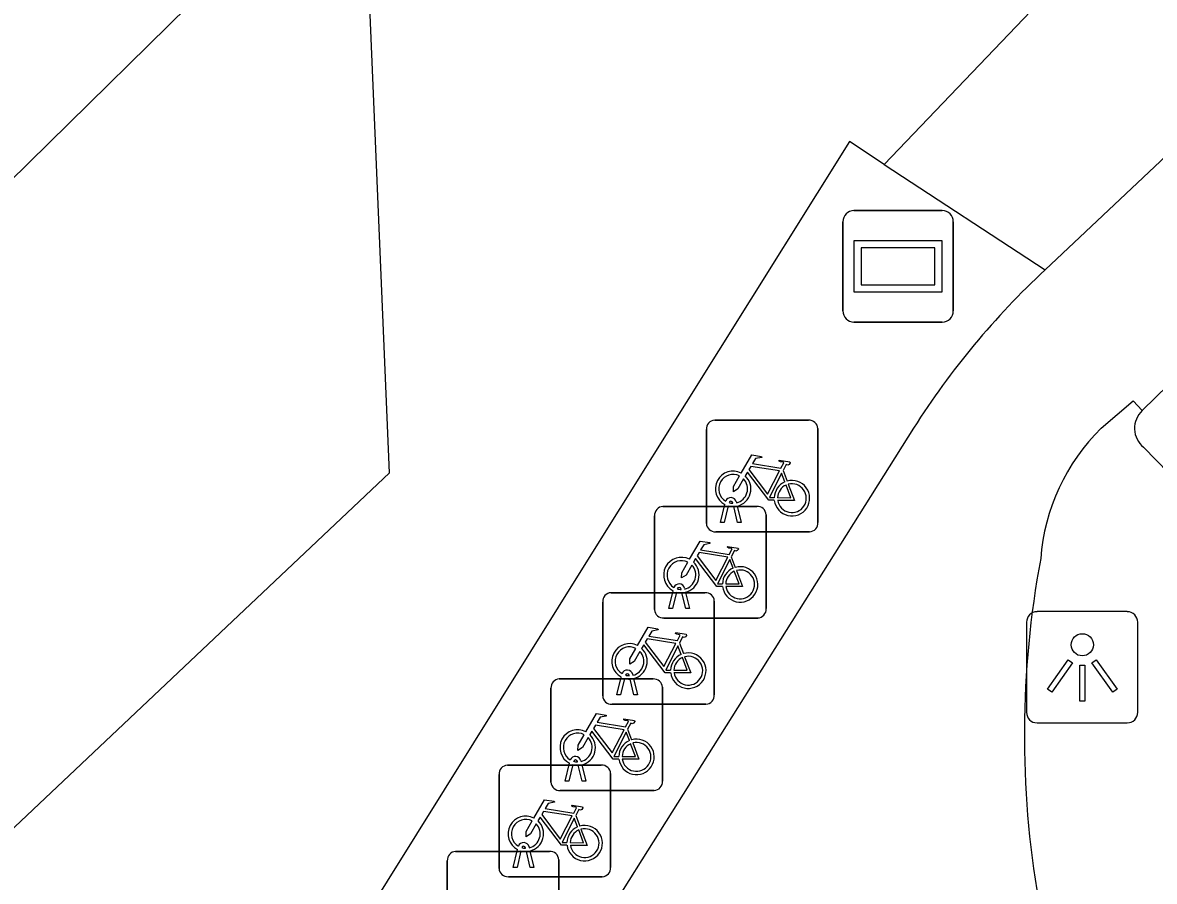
# Model space of a CAD drawing. Extents: x 160664 to 161506, y 382245 to 383288.
# Drawn here: x 161148.15 to 161158.3, y 383139.69 to 383147.39 of the extents above; entities that cross this region are included whole.
import ezdxf

# ---------------------------------------------------------------- set-up
doc = ezdxf.new("R2010")
doc.units = 0
for name, color, linetype in [('IMGEO_Fietsenrek', 7, 'Continuous'), ('IMGEO_Groenvoorziening', 7, 'Continuous'), ('IMGEO_Lichtpunt', 7, 'Continuous'), ('IMGEO_Pand', 7, 'Continuous'), ('IMGEO_Parkeervlak_open', 7, 'Continuous'), ('IMGEO_Reclamebord', 7, 'Continuous'), ('IMGEO_Voetpad_open', 7, 'Continuous')]:
    doc.layers.add(name, color=color, linetype=linetype)

msp = doc.modelspace()

# ---------------------------------------------------------------- linework, layer by layer
at = {"layer": 'IMGEO_Fietsenrek'}
for p, q in [((161154.357, 383143.827), (161155.198, 383143.827)), ((161155.198, 383143.827), (161154.357, 383143.827)), ((161154.282, 383142.902), (161154.282, 383143.743)), ((161154.282, 383143.743), (161154.282, 383142.902)), ((161155.282, 383143.752), (161155.282, 383142.911)), ((161155.282, 383142.911), (161155.282, 383143.752)), ((161154.969, 383143.376), (161155.005, 383143.281)), ((161153.893, 383143.054), (161154.734, 383143.054)), ((161154.734, 383143.054), (161153.893, 383143.054)), ((161154.409, 383142.911), (161154.448, 383143.071)), ((161154.478, 383143.059), (161154.443, 383142.911)), ((161154.52, 383143.083), (161154.519, 383143.087)), ((161154.561, 383142.911), (161154.527, 383143.053)), ((161154.551, 383143.094), (161154.552, 383143.087)), ((161154.559, 383143.057), (161154.594, 383142.911)), ((161153.818, 383142.129), (161153.818, 383142.97)), ((161153.818, 383142.97), (161153.818, 383142.129)), ((161154.443, 383142.911), (161154.409, 383142.911)), ((161154.594, 383142.911), (161154.561, 383142.911)), ((161154.818, 383142.979), (161154.818, 383142.138)), ((161154.818, 383142.138), (161154.818, 383142.979)), ((161155.207, 383142.827), (161154.366, 383142.827)), ((161154.366, 383142.827), (161155.207, 383142.827)), ((161154.505, 383142.603), (161154.541, 383142.508)), ((161153.945, 383142.138), (161153.984, 383142.298)), ((161154.056, 383142.31), (161154.055, 383142.314)), ((161154.087, 383142.321), (161154.088, 383142.314)), ((161153.353, 383141.356), (161153.353, 383142.197)), ((161153.353, 383142.197), (161153.353, 383141.356)), ((161153.428, 383142.281), (161154.269, 383142.281)), ((161154.269, 383142.281), (161153.428, 383142.281)), ((161154.014, 383142.286), (161153.979, 383142.138)), ((161154.097, 383142.138), (161154.063, 383142.28)), ((161154.095, 383142.284), (161154.13, 383142.138)), ((161154.353, 383142.206), (161154.353, 383141.365)), ((161154.353, 383141.365), (161154.353, 383142.206)), ((161153.979, 383142.138), (161153.945, 383142.138)), ((161154.13, 383142.138), (161154.097, 383142.138)), ((161154.743, 383142.054), (161153.902, 383142.054)), ((161153.902, 383142.054), (161154.743, 383142.054)), ((161154.04, 383141.83), (161154.076, 383141.735)), ((161152.964, 383141.508), (161153.805, 383141.508)), ((161153.805, 383141.508), (161152.964, 383141.508)), ((161153.48, 383141.365), (161153.519, 383141.525)), ((161153.549, 383141.513), (161153.514, 383141.365)), ((161153.591, 383141.537), (161153.59, 383141.541)), ((161153.632, 383141.365), (161153.598, 383141.507)), ((161153.622, 383141.548), (161153.623, 383141.541)), ((161153.63, 383141.511), (161153.665, 383141.365)), ((161152.889, 383140.583), (161152.889, 383141.424)), ((161152.889, 383141.424), (161152.889, 383140.583)), ((161153.889, 383141.433), (161153.889, 383140.592)), ((161153.889, 383140.592), (161153.889, 383141.433)), ((161154.278, 383141.281), (161153.437, 383141.281)), ((161153.437, 383141.281), (161154.278, 383141.281)), ((161153.514, 383141.365), (161153.48, 383141.365)), ((161153.665, 383141.365), (161153.632, 383141.365)), ((161153.576, 383141.057), (161153.612, 383140.962)), ((161153.158, 383140.775), (161153.159, 383140.768)), ((161152.499, 383140.735), (161153.34, 383140.735)), ((161153.34, 383140.735), (161152.499, 383140.735)), ((161153.016, 383140.592), (161153.055, 383140.752)), ((161153.085, 383140.74), (161153.05, 383140.592)), ((161153.127, 383140.764), (161153.126, 383140.768)), ((161153.168, 383140.592), (161153.134, 383140.734)), ((161153.166, 383140.738), (161153.201, 383140.592)), ((161152.424, 383139.81), (161152.424, 383140.651)), ((161152.424, 383140.651), (161152.424, 383139.81)), ((161153.05, 383140.592), (161153.016, 383140.592)), ((161153.201, 383140.592), (161153.168, 383140.592)), ((161153.424, 383140.66), (161153.424, 383139.819)), ((161153.424, 383139.819), (161153.424, 383140.66)), ((161153.814, 383140.508), (161152.973, 383140.508)), ((161152.973, 383140.508), (161153.814, 383140.508)), ((161153.111, 383140.284), (161153.147, 383140.189)), ((161152.035, 383139.962), (161152.876, 383139.962)), ((161152.876, 383139.962), (161152.035, 383139.962)), ((161152.551, 383139.819), (161152.59, 383139.979)), ((161152.62, 383139.967), (161152.585, 383139.819)), ((161152.662, 383139.991), (161152.661, 383139.995)), ((161152.703, 383139.819), (161152.669, 383139.961)), ((161152.693, 383140.002), (161152.694, 383139.995)), ((161152.701, 383139.965), (161152.736, 383139.819)), ((161151.96, 383139.037), (161151.96, 383139.878)), ((161151.96, 383139.878), (161151.96, 383139.037)), ((161152.96, 383139.887), (161152.96, 383139.046)), ((161152.96, 383139.046), (161152.96, 383139.887)), ((161152.585, 383139.819), (161152.551, 383139.819)), ((161152.736, 383139.819), (161152.703, 383139.819)), ((161153.349, 383139.735), (161152.508, 383139.735)), ((161152.508, 383139.735), (161153.349, 383139.735))]:
    msp.add_line(p, q, dxfattribs=at)
for points in [[(161154.595, 383143.353), (161154.69, 383143.517), (161154.776, 383143.503), (161154.778, 383143.494), (161154.722, 383143.483), (161154.695, 383143.438), (161154.951, 383143.397)], [(161154.938, 383143.372), (161154.681, 383143.413), (161154.664, 383143.384), (161154.831, 383143.164), (161154.938, 383143.372)], [(161154.951, 383143.397), (161154.976, 383143.446), (161154.97, 383143.45), (161154.947, 383143.454), (161154.935, 383143.461), (161154.934, 383143.464), (161154.936, 383143.469), (161155.031, 383143.454), (161155.033, 383143.444), (161155.023, 383143.431), (161155.011, 383143.425), (161154.997, 383143.431), (161154.969, 383143.376)], [(161154.616, 383143.301), (161154.564, 383143.211), (161154.524, 383143.186), (161154.525, 383143.233), (161154.58, 383143.327)], [(161154.891, 383143.109), (161154.841, 383143.109), (161154.65, 383143.36), (161154.631, 383143.328)], [(161154.986, 383143.274), (161154.956, 383143.351), (161154.847, 383143.133), (161154.89, 383143.133)], [(161154.92, 383143.133), (161155.04, 383143.132), (161154.996, 383143.246)], [(161155.016, 383143.253), (161155.071, 383143.108), (161154.921, 383143.108)], [(161154.131, 383142.58), (161154.226, 383142.744), (161154.312, 383142.73), (161154.314, 383142.721), (161154.258, 383142.71), (161154.231, 383142.665), (161154.487, 383142.624)], [(161154.474, 383142.599), (161154.217, 383142.64), (161154.2, 383142.611), (161154.367, 383142.391), (161154.474, 383142.599)], [(161154.487, 383142.624), (161154.512, 383142.673), (161154.506, 383142.677), (161154.483, 383142.681), (161154.471, 383142.688), (161154.47, 383142.691), (161154.472, 383142.696), (161154.567, 383142.681), (161154.569, 383142.671), (161154.559, 383142.658), (161154.547, 383142.652), (161154.533, 383142.658), (161154.505, 383142.603)], [(161154.152, 383142.528), (161154.1, 383142.438), (161154.06, 383142.413), (161154.061, 383142.46), (161154.116, 383142.554)], [(161154.427, 383142.336), (161154.377, 383142.336), (161154.186, 383142.587), (161154.167, 383142.555)], [(161154.522, 383142.501), (161154.492, 383142.578), (161154.383, 383142.36), (161154.426, 383142.36)], [(161154.456, 383142.36), (161154.576, 383142.359), (161154.532, 383142.473)], [(161154.552, 383142.48), (161154.607, 383142.335), (161154.457, 383142.335)], [(161153.666, 383141.807), (161153.761, 383141.971), (161153.847, 383141.957), (161153.849, 383141.948), (161153.793, 383141.937), (161153.766, 383141.892), (161154.022, 383141.851)], [(161154.022, 383141.851), (161154.047, 383141.9), (161154.041, 383141.904), (161154.018, 383141.908), (161154.006, 383141.915), (161154.005, 383141.918), (161154.007, 383141.923), (161154.102, 383141.908), (161154.104, 383141.898), (161154.094, 383141.885), (161154.082, 383141.879), (161154.068, 383141.885), (161154.04, 383141.83)], [(161153.962, 383141.563), (161153.912, 383141.563), (161153.721, 383141.814), (161153.702, 383141.782)], [(161154.009, 383141.826), (161153.752, 383141.867), (161153.735, 383141.838), (161153.902, 383141.618), (161154.009, 383141.826)], [(161154.057, 383141.728), (161154.027, 383141.805), (161153.918, 383141.587), (161153.961, 383141.587)], [(161153.687, 383141.755), (161153.635, 383141.665), (161153.595, 383141.64), (161153.596, 383141.687), (161153.651, 383141.781)], [(161153.991, 383141.587), (161154.111, 383141.586), (161154.067, 383141.7)], [(161154.087, 383141.707), (161154.142, 383141.562), (161153.992, 383141.562)], [(161153.202, 383141.034), (161153.297, 383141.198), (161153.383, 383141.184), (161153.385, 383141.175), (161153.329, 383141.164), (161153.302, 383141.119), (161153.558, 383141.078)], [(161153.545, 383141.053), (161153.288, 383141.094), (161153.271, 383141.065), (161153.438, 383140.845), (161153.545, 383141.053)], [(161153.558, 383141.078), (161153.583, 383141.127), (161153.577, 383141.131), (161153.554, 383141.135), (161153.542, 383141.142), (161153.541, 383141.145), (161153.543, 383141.15), (161153.638, 383141.135), (161153.64, 383141.125), (161153.63, 383141.112), (161153.618, 383141.106), (161153.604, 383141.112), (161153.576, 383141.057)], [(161153.223, 383140.982), (161153.171, 383140.892), (161153.131, 383140.867), (161153.132, 383140.914), (161153.187, 383141.008)], [(161153.498, 383140.79), (161153.448, 383140.79), (161153.257, 383141.041), (161153.238, 383141.009)], [(161153.593, 383140.955), (161153.563, 383141.032), (161153.454, 383140.814), (161153.497, 383140.814)], [(161153.527, 383140.814), (161153.647, 383140.813), (161153.603, 383140.927)], [(161153.623, 383140.934), (161153.678, 383140.789), (161153.528, 383140.789)], [(161152.737, 383140.261), (161152.832, 383140.425), (161152.918, 383140.411), (161152.92, 383140.402), (161152.864, 383140.391), (161152.837, 383140.346), (161153.093, 383140.305)], [(161153.093, 383140.305), (161153.118, 383140.354), (161153.112, 383140.358), (161153.089, 383140.362), (161153.077, 383140.369), (161153.076, 383140.372), (161153.078, 383140.377), (161153.173, 383140.362), (161153.175, 383140.352), (161153.165, 383140.339), (161153.153, 383140.333), (161153.139, 383140.339), (161153.111, 383140.284)], [(161153.033, 383140.017), (161152.983, 383140.017), (161152.792, 383140.268), (161152.773, 383140.236)], [(161153.08, 383140.28), (161152.823, 383140.321), (161152.806, 383140.292), (161152.973, 383140.072), (161153.08, 383140.28)], [(161152.758, 383140.209), (161152.706, 383140.119), (161152.666, 383140.094), (161152.667, 383140.141), (161152.722, 383140.235)], [(161153.128, 383140.182), (161153.098, 383140.259), (161152.989, 383140.041), (161153.032, 383140.041)], [(161153.158, 383140.161), (161153.213, 383140.016), (161153.063, 383140.016)], [(161153.062, 383140.041), (161153.182, 383140.04), (161153.138, 383140.154)]]:
    msp.add_lwpolyline(points, dxfattribs=at)
for centre, radius, start, end in [((161154.36, 383143.749), 0.0779, 92.4484, 184.2845), ((161154.36, 383143.749), 0.0779, 92.4484, 184.2845), ((161155.204, 383143.749), 0.0779, 2.4484, 94.2845), ((161155.204, 383143.749), 0.0779, 2.4484, 94.2845), ((161154.522, 383143.212), 0.159, 62.6766, 242.1369), ((161154.522, 383143.212), 0.129, 63.3192, 238.903), ((161154.522, 383143.212), 0.159, 283.5766, 46.6042), ((161154.522, 383143.212), 0.129, 283.6043, 43.4302), ((161155.049, 383143.128), 0.159, 113.3408, 178.3217), ((161155.049, 383143.128), 0.159, 187.0065, 105.7708), ((161155.049, 383143.128), 0.129, 113.923, 177.9556), ((161155.049, 383143.128), 0.129, 188.6715, 104.5883), ((161154.502, 383143.083), 0.0499, 12.8025, 158.6934), ((161153.896, 383142.976), 0.0779, 92.4484, 184.2845), ((161153.896, 383142.976), 0.0779, 92.4484, 184.2845), ((161154.522, 383143.212), 0.159, 253.9967, 271.7867), ((161154.502, 383143.083), 0.0174, 12.8025, 163.4502), ((161154.522, 383143.212), 0.129, 253.415, 269.0204), ((161154.74, 383142.976), 0.0779, 2.4484, 94.2845), ((161154.74, 383142.976), 0.0779, 2.4484, 94.2845), ((161154.36, 383142.905), 0.0779, 182.4484, 274.2845), ((161154.36, 383142.905), 0.0779, 182.4484, 274.2845), ((161155.204, 383142.905), 0.0779, 272.4484, 4.2845), ((161155.204, 383142.905), 0.0779, 272.4484, 4.2845), ((161154.058, 383142.439), 0.159, 62.6766, 242.1369), ((161154.058, 383142.439), 0.129, 63.3192, 238.903), ((161154.058, 383142.439), 0.129, 283.6043, 43.4302), ((161154.058, 383142.439), 0.159, 283.5766, 46.6042), ((161154.585, 383142.355), 0.159, 113.3408, 178.3217), ((161154.585, 383142.355), 0.159, 187.0065, 105.7708), ((161154.585, 383142.355), 0.129, 113.923, 177.9556), ((161154.585, 383142.355), 0.129, 188.6715, 104.5883), ((161154.038, 383142.31), 0.0499, 12.8025, 158.6934), ((161154.038, 383142.31), 0.0174, 12.8025, 163.4502), ((161154.058, 383142.439), 0.129, 253.415, 269.0204), ((161153.431, 383142.203), 0.0779, 92.4484, 184.2845), ((161153.431, 383142.203), 0.0779, 92.4484, 184.2845), ((161154.058, 383142.439), 0.159, 253.9967, 271.7867), ((161154.275, 383142.203), 0.0779, 2.4484, 94.2845), ((161154.275, 383142.203), 0.0779, 2.4484, 94.2845), ((161153.896, 383142.132), 0.0779, 182.4484, 274.2845), ((161153.896, 383142.132), 0.0779, 182.4484, 274.2845), ((161154.74, 383142.132), 0.0779, 272.4484, 4.2845), ((161154.74, 383142.132), 0.0779, 272.4484, 4.2845), ((161153.593, 383141.666), 0.159, 62.6766, 242.1369), ((161153.593, 383141.666), 0.129, 63.3192, 238.903), ((161153.593, 383141.666), 0.129, 283.6043, 43.4302), ((161153.593, 383141.666), 0.159, 283.5766, 46.6042), ((161154.12, 383141.582), 0.159, 113.3408, 178.3217), ((161154.12, 383141.582), 0.159, 187.0065, 105.7708), ((161154.12, 383141.582), 0.129, 113.923, 177.9556), ((161154.12, 383141.582), 0.129, 188.6715, 104.5883), ((161153.573, 383141.537), 0.0499, 12.8025, 158.6934), ((161152.967, 383141.43), 0.0779, 92.4484, 184.2845), ((161152.967, 383141.43), 0.0779, 92.4484, 184.2845), ((161153.593, 383141.666), 0.159, 253.9967, 271.7867), ((161153.573, 383141.537), 0.0174, 12.8025, 163.4502), ((161153.593, 383141.666), 0.129, 253.415, 269.0204), ((161153.811, 383141.43), 0.0779, 2.4484, 94.2845), ((161153.811, 383141.43), 0.0779, 2.4484, 94.2845), ((161153.431, 383141.359), 0.0779, 182.4484, 274.2845), ((161153.431, 383141.359), 0.0779, 182.4484, 274.2845), ((161154.275, 383141.359), 0.0779, 272.4484, 4.2845), ((161154.275, 383141.359), 0.0779, 272.4484, 4.2845), ((161153.129, 383140.893), 0.159, 62.6766, 242.1369), ((161153.129, 383140.893), 0.129, 63.3192, 238.903), ((161153.129, 383140.893), 0.129, 283.6043, 43.4302), ((161153.129, 383140.893), 0.159, 283.5766, 46.6042), ((161153.656, 383140.809), 0.159, 113.3408, 178.3217), ((161153.656, 383140.809), 0.159, 187.0065, 105.7708), ((161153.656, 383140.809), 0.129, 113.923, 177.9556), ((161153.656, 383140.809), 0.129, 188.6715, 104.5883), ((161153.109, 383140.764), 0.0499, 12.8025, 158.6934), ((161153.109, 383140.764), 0.0174, 12.8025, 163.4502), ((161153.129, 383140.893), 0.129, 253.415, 269.0204), ((161152.502, 383140.657), 0.0779, 92.4484, 184.2845), ((161152.502, 383140.657), 0.0779, 92.4484, 184.2845), ((161153.129, 383140.893), 0.159, 253.9967, 271.7867), ((161153.346, 383140.657), 0.0779, 2.4484, 94.2845), ((161153.346, 383140.657), 0.0779, 2.4484, 94.2845), ((161152.967, 383140.586), 0.0779, 182.4484, 274.2845), ((161152.967, 383140.586), 0.0779, 182.4484, 274.2845), ((161153.811, 383140.586), 0.0779, 272.4484, 4.2845), ((161153.811, 383140.586), 0.0779, 272.4484, 4.2845), ((161152.664, 383140.12), 0.159, 62.6766, 242.1369), ((161152.664, 383140.12), 0.129, 63.3192, 238.903), ((161152.664, 383140.12), 0.129, 283.6043, 43.4302), ((161152.664, 383140.12), 0.159, 283.5766, 46.6042), ((161153.191, 383140.036), 0.159, 113.3408, 178.3217), ((161153.191, 383140.036), 0.159, 187.0065, 105.7708), ((161153.191, 383140.036), 0.129, 188.6715, 104.5883), ((161153.191, 383140.036), 0.129, 113.923, 177.9556), ((161152.038, 383139.884), 0.0779, 92.4484, 184.2845), ((161152.038, 383139.884), 0.0779, 92.4484, 184.2845), ((161152.644, 383139.991), 0.0499, 12.8025, 158.6934), ((161152.664, 383140.12), 0.159, 253.9967, 271.7867), ((161152.644, 383139.991), 0.0174, 12.8025, 163.4502), ((161152.664, 383140.12), 0.129, 253.415, 269.0204), ((161152.882, 383139.884), 0.0779, 2.4484, 94.2845), ((161152.882, 383139.884), 0.0779, 2.4484, 94.2845), ((161152.502, 383139.813), 0.0779, 182.4484, 274.2845), ((161152.502, 383139.813), 0.0779, 182.4484, 274.2845), ((161153.346, 383139.813), 0.0779, 272.4484, 4.2845), ((161153.346, 383139.813), 0.0779, 272.4484, 4.2845)]:
    msp.add_arc(centre, radius, start, end, dxfattribs=at)
at = {"layer": 'IMGEO_Groenvoorziening'}
msp.add_lwpolyline([(161165.215, 383155.885), (161155.876, 383146.12)], dxfattribs=at)
at = {"layer": 'IMGEO_Lichtpunt'}
for p, q in [((161158.054, 383142.111), (161157.246, 383142.111)), ((161158.054, 383142.111), (161157.246, 383142.111)), ((161157.152, 383142.016), (161157.152, 383141.209)), ((161157.152, 383142.016), (161157.152, 383141.209)), ((161158.148, 383141.209), (161158.148, 383142.016)), ((161158.148, 383141.209), (161158.148, 383142.016)), ((161157.246, 383141.115), (161158.054, 383141.115)), ((161157.246, 383141.115), (161158.054, 383141.115))]:
    msp.add_line(p, q, dxfattribs=at)
for points in [[(161157.526, 383141.68), (161157.565, 383141.652), (161157.377, 383141.39), (161157.339, 383141.417), (161157.526, 383141.68)], [(161157.628, 383141.632), (161157.675, 383141.632), (161157.675, 383141.31), (161157.628, 383141.31), (161157.628, 383141.632)], [(161157.738, 383141.652), (161157.776, 383141.679), (161157.963, 383141.417), (161157.924, 383141.389), (161157.738, 383141.652)]]:
    msp.add_lwpolyline(points, dxfattribs=at)
msp.add_circle((161157.651, 383141.814), 0.0994, dxfattribs=at)
for centre, start, end in [((161157.246, 383142.016), 90, 180), ((161157.246, 383142.016), 90, 180), ((161158.054, 383142.016), 0, 90), ((161158.054, 383142.016), 0, 90), ((161157.246, 383141.209), 180, 270), ((161157.246, 383141.209), 180, 270), ((161158.054, 383141.209), 270, 0), ((161158.054, 383141.209), 270, 360)]:
    msp.add_arc(centre, 0.0946, start, end, dxfattribs=at)
at = {"layer": 'IMGEO_Pand'}
msp.add_lwpolyline([(161149.641, 383147.54), (161140.874, 383138.924)], dxfattribs=at)
at = {"layer": 'IMGEO_Parkeervlak_open'}
for points in [[(161142.883, 383135.27), (161151.442, 383143.355), (161151.214, 383148.74), (161150.848, 383148.779), (161150.771, 383148.7)], [(161173.591, 383127.787), (161158.2, 383143.585)]]:
    msp.add_lwpolyline(points, dxfattribs=at)
msp.add_arc((161158.34, 383143.754), 0.22, 133.3488, 230.4811, dxfattribs=at)
at = {"layer": 'IMGEO_Reclamebord'}
for p, q in [((161155.605, 383145.706), (161156.395, 383145.706)), ((161156.395, 383145.706), (161155.605, 383145.706)), ((161155.505, 383144.806), (161155.505, 383145.606)), ((161155.505, 383145.606), (161155.505, 383144.806)), ((161156.495, 383145.606), (161156.495, 383144.806)), ((161156.495, 383144.806), (161156.495, 383145.606)), ((161156.395, 383144.706), (161155.605, 383144.706)), ((161155.605, 383144.706), (161156.395, 383144.706))]:
    msp.add_line(p, q, dxfattribs=at)
for points in [[(161155.606, 383145.438), (161156.394, 383145.438), (161156.394, 383144.974), (161155.606, 383144.974), (161155.606, 383145.438)], [(161155.671, 383145.373), (161155.671, 383145.039), (161156.329, 383145.039), (161156.329, 383145.373), (161155.671, 383145.373)]]:
    msp.add_lwpolyline(points, dxfattribs=at)
for centre, start, end in [((161155.605, 383145.606), 90, 180), ((161155.605, 383145.606), 90, 180), ((161156.395, 383145.606), 0, 90), ((161156.395, 383145.606), 360, 90), ((161155.605, 383144.806), 180, 270), ((161155.605, 383144.806), 180, 270), ((161156.395, 383144.806), 270, 0), ((161156.395, 383144.806), 270, 0)]:
    msp.add_arc(centre, 0.1, start, end, dxfattribs=at)
at = {"layer": 'IMGEO_Voetpad_open'}
for points in [[(161166.424, 383153.804), (161162.383, 383149.949), (161157.319, 383145.175)], [(161158.189, 383143.914), (161161.604, 383147.241)], [(161155.876, 383146.12), (161155.564, 383146.324), (161153.216, 383142.573), (161149.889, 383137.24), (161147.528, 383133.493), (161146.227, 383132.301)], [(161155.876, 383146.12), (161157.319, 383145.175)], [(161157.821, 383143.755), (161158.107, 383144), (161158.189, 383143.914)], [(161156.139, 383143.756), (161148.063, 383130.922)]]:
    msp.add_lwpolyline(points, dxfattribs=at)
for centre, radius, start, end in [((161162.261, 383139.865), 7.254, 132.9454, 147.5627), ((161159.102, 383142.451), 1.828, 134.4903, 175.7606), ((161165.782, 383141.002), 8.65, 169.446, 189.8432)]:
    msp.add_arc(centre, radius, start, end, dxfattribs=at)

doc.saveas('drawing.dxf')
